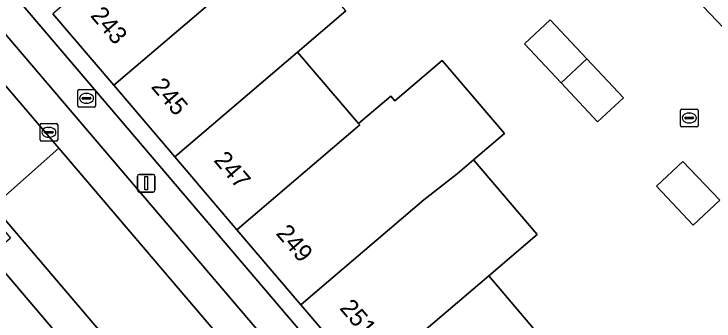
# Model space of a CAD drawing. Extents: x 160377 to 161131, y 383938 to 384853.
# Drawn here: x 160793.29 to 160832.91, y 384600.96 to 384618.33 of the extents above; entities that cross this region are included whole.
import ezdxf

# ---------------------------------------------------------------- set-up
doc = ezdxf.new("R2010")
doc.units = 0
for name, color, linetype in [('IMGEO_Brandkraan', 7, 'Continuous'), ('IMGEO_Erf', 7, 'Continuous'), ('IMGEO_Kolk', 7, 'Continuous'), ('IMGEO_Lichtmast', 7, 'Continuous'), ('IMGEO_Pand', 7, 'Continuous'), ('IMGEO_Pand_nummerreeks', 7, 'Continuous'), ('IMGEO_Parkeervlak_open', 7, 'Continuous'), ('IMGEO_Rijbaan_lokaal_open', 7, 'Continuous'), ('IMGEO_Voetpad_open', 7, 'Continuous')]:
    doc.layers.add(name, color=color, linetype=linetype)

msp = doc.modelspace()

# ---------------------------------------------------------------- linework, layer by layer
at = {"layer": 'IMGEO_Brandkraan'}
for p, q in [((160796.897, 384613.128), (160796.897, 384613.98)), ((160796.972, 384614.054), (160797.824, 384614.054)), ((160797.898, 384613.98), (160797.898, 384613.128)), ((160797.156, 384613.548), (160797.156, 384613.56)), ((160797.594, 384613.511), (160797.196, 384613.511)), ((160797.199, 384613.597), (160797.597, 384613.597)), ((160797.385, 384613.834), (160797.41, 384613.834)), ((160797.64, 384613.56), (160797.64, 384613.548)), ((160797.824, 384613.054), (160796.972, 384613.054)), ((160797.408, 384613.274), (160797.383, 384613.274))]:
    msp.add_line(p, q, dxfattribs=at)
for points in [[(160796.897, 384613.128), (160796.897, 384613.98)], [(160796.972, 384614.054), (160797.824, 384614.054)], [(160797.898, 384613.98), (160797.898, 384613.128)], [(160797.824, 384613.054), (160796.972, 384613.054)]]:
    msp.add_lwpolyline(points, dxfattribs=at)
for centre, radius, start, end in [((160796.974, 384613.978), 0.0765, 91.552, 178.448), ((160796.974, 384613.978), 0.0765, 91.552, 178.448), ((160797.822, 384613.978), 0.0765, 1.552, 88.448), ((160797.822, 384613.978), 0.0765, 1.552, 88.448), ((160797.196, 384613.557), 0.0403, 85.8775, 175.7526), ((160797.193, 384613.547), 0.0366, 178.938, 274.7102), ((160797.597, 384613.554), 0.043, 264.8664, 352.4533), ((160797.601, 384613.559), 0.0386, 1.7309, 96.639), ((160796.974, 384613.13), 0.0765, 181.552, 268.448), ((160796.974, 384613.13), 0.0765, 181.552, 268.448), ((160797.822, 384613.13), 0.0765, 271.552, 358.448), ((160797.822, 384613.13), 0.0765, 271.552, 358.448)]:
    msp.add_arc(centre, radius, start, end, dxfattribs=at)
for centre, major_axis, ratio, start_param, end_param in [((160797.384, 384613.554), (-0.387, 0.002), 0.722429, 4.712389, 7.853982), ((160797.409, 384613.554), (-0.39, 0.002), 0.717154, 1.570796, 4.712389)]:
    msp.add_ellipse(centre, major_axis=major_axis, ratio=ratio, start_param=start_param, end_param=end_param, dxfattribs=at)
at = {"layer": 'IMGEO_Erf'}
for points in [[(160833.843, 384617.123), (160831.52, 384619.574), (160824.251, 384627.226), (160801.53, 384651.456), (160800.708, 384652.298), (160790.092, 384663.593), (160793.987, 384667.241), (160794.108, 384667.114), (160795.06, 384667.972), (160793.805, 384669.319), (160789.658, 384673.773)], [(160812.07, 384618.503), (160809.338, 384616.174), (160812.789, 384612.126), (160814.613, 384613.686), (160814.843, 384613.416), (160817.515, 384615.699), (160821.041, 384611.573), (160819.298, 384610.084), (160822.904, 384605.859), (160820.154, 384603.511), (160823.755, 384599.281), (160828.69, 384593.482), (160827.163, 384592.171), (160827.456, 384590.588), (160828.461, 384585.147), (160829.466, 384579.707), (160833.073, 384580.374)]]:
    msp.add_lwpolyline(points, dxfattribs=at)
for points in [[(160822.179, 384616.635), (160823.637, 384618.004), (160825.708, 384615.798), (160827.778, 384613.592), (160826.32, 384612.223), (160824.249, 384614.429)], [(160831.15, 384609.988), (160833.237, 384607.787), (160831.733, 384606.382), (160829.646, 384608.583)]]:
    msp.add_lwpolyline(points, close=True, dxfattribs=at)
at = {"layer": 'IMGEO_Kolk'}
for p, q in [((160831.005, 384612.018), (160831.005, 384612.87)), ((160831.08, 384612.944), (160831.932, 384612.944)), ((160831.493, 384612.724), (160831.518, 384612.724)), ((160832.006, 384612.87), (160832.006, 384612.018)), ((160831.264, 384612.438), (160831.264, 384612.45)), ((160831.702, 384612.401), (160831.304, 384612.401)), ((160831.307, 384612.487), (160831.705, 384612.487)), ((160831.748, 384612.45), (160831.748, 384612.438)), ((160794.763, 384611.208), (160794.763, 384612.06)), ((160794.838, 384612.134), (160795.69, 384612.134)), ((160795.251, 384611.914), (160795.276, 384611.914)), ((160795.764, 384612.06), (160795.764, 384611.208)), ((160831.932, 384611.944), (160831.08, 384611.944)), ((160831.516, 384612.164), (160831.491, 384612.164)), ((160795.022, 384611.628), (160795.022, 384611.64)), ((160795.46, 384611.591), (160795.062, 384611.591)), ((160795.065, 384611.677), (160795.463, 384611.677)), ((160795.506, 384611.64), (160795.506, 384611.628)), ((160795.69, 384611.134), (160794.838, 384611.134)), ((160795.274, 384611.354), (160795.249, 384611.354))]:
    msp.add_line(p, q, dxfattribs=at)
for points in [[(160831.005, 384612.018), (160831.005, 384612.87)], [(160831.08, 384612.944), (160831.932, 384612.944)], [(160832.006, 384612.87), (160832.006, 384612.018)], [(160794.763, 384611.208), (160794.763, 384612.06)], [(160794.838, 384612.134), (160795.69, 384612.134)], [(160795.764, 384612.06), (160795.764, 384611.208)], [(160831.932, 384611.944), (160831.08, 384611.944)], [(160795.69, 384611.134), (160794.838, 384611.134)]]:
    msp.add_lwpolyline(points, dxfattribs=at)
for centre, radius, start, end in [((160831.082, 384612.868), 0.0765, 91.552, 178.448), ((160831.082, 384612.868), 0.0765, 91.552, 178.448), ((160831.93, 384612.868), 0.0765, 1.552, 88.448), ((160831.93, 384612.868), 0.0765, 1.552, 88.448), ((160831.304, 384612.447), 0.0403, 85.8775, 175.7526), ((160831.301, 384612.437), 0.0366, 178.938, 274.7102), ((160831.705, 384612.444), 0.043, 264.8664, 352.4533), ((160831.709, 384612.449), 0.0386, 1.7309, 96.639), ((160794.84, 384612.058), 0.0765, 91.552, 178.448), ((160794.84, 384612.058), 0.0765, 91.552, 178.448), ((160795.688, 384612.058), 0.0765, 1.552, 88.448), ((160795.688, 384612.058), 0.0765, 1.552, 88.448), ((160831.082, 384612.02), 0.0765, 181.552, 268.448), ((160831.082, 384612.02), 0.0765, 181.552, 268.448), ((160831.93, 384612.02), 0.0765, 271.552, 358.448), ((160831.93, 384612.02), 0.0765, 271.552, 358.448), ((160795.062, 384611.637), 0.0403, 85.8775, 175.7526), ((160795.059, 384611.627), 0.0366, 178.938, 274.7102), ((160795.463, 384611.634), 0.043, 264.8664, 352.4533), ((160795.467, 384611.639), 0.0386, 1.7309, 96.639), ((160794.84, 384611.21), 0.0765, 181.552, 268.448), ((160794.84, 384611.21), 0.0765, 181.552, 268.448), ((160795.688, 384611.21), 0.0765, 271.552, 358.448), ((160795.688, 384611.21), 0.0765, 271.552, 358.448)]:
    msp.add_arc(centre, radius, start, end, dxfattribs=at)
for centre, major_axis, ratio, start_param, end_param in [((160831.492, 384612.444), (-0.387, 0.002), 0.722429, 4.712389, 7.853982), ((160831.517, 384612.444), (-0.39, 0.002), 0.717154, 1.570796, 4.712389), ((160795.25, 384611.634), (-0.387, 0.002), 0.722429, 4.712389, 7.853982), ((160795.275, 384611.634), (-0.39, 0.002), 0.717154, 1.570796, 4.712389)]:
    msp.add_ellipse(centre, major_axis=major_axis, ratio=ratio, start_param=start_param, end_param=end_param, dxfattribs=at)
at = {"layer": 'IMGEO_Lichtmast'}
for p, q in [((160800.273, 384608.35), (160800.273, 384609.15)), ((160800.273, 384609.15), (160800.273, 384608.35)), ((160800.373, 384609.25), (160801.163, 384609.25)), ((160801.163, 384609.25), (160800.373, 384609.25)), ((160801.263, 384609.15), (160801.263, 384608.35)), ((160801.263, 384608.35), (160801.263, 384609.15)), ((160801.163, 384608.25), (160800.373, 384608.25)), ((160800.373, 384608.25), (160801.163, 384608.25))]:
    msp.add_line(p, q, dxfattribs=at)
msp.add_lwpolyline([(160800.693, 384609.125), (160800.843, 384609.125), (160800.843, 384608.375), (160800.693, 384608.375), (160800.693, 384609.125)], dxfattribs=at)
for centre, start, end in [((160800.373, 384609.15), 90, 180), ((160800.373, 384609.15), 90, 180), ((160801.163, 384609.15), 0, 90), ((160801.163, 384609.15), 360, 90), ((160800.373, 384608.35), 180, 270), ((160800.373, 384608.35), 180, 270), ((160801.163, 384608.35), 270, 0), ((160801.163, 384608.35), 270, 0)]:
    msp.add_arc(centre, 0.1, start, end, dxfattribs=at)
at = {"layer": 'IMGEO_Pand'}
for points in [[(160858.085, 384639.931), (160862.614, 384644.777), (160866.805, 384649.701), (160870.942, 384654.561), (160867.062, 384657.841), (160860.292, 384649.887), (160837.044, 384625.24), (160835.628, 384623.788), (160831.52, 384619.574), (160833.843, 384617.123), (160835.615, 384618.886), (160837.502, 384620.763), (160844.084, 384627.312), (160844.914, 384626.536), (160852.762, 384635.761), (160853.557, 384635.085)], [(160805.887, 384620.221), (160808.619, 384622.55), (160805.167, 384626.598), (160802.436, 384624.269), (160795.497, 384618.345), (160798.948, 384614.297)], [(160809.338, 384616.174), (160812.07, 384618.503), (160808.619, 384622.55), (160805.887, 384620.221), (160798.948, 384614.297), (160802.399, 384610.25)], [(160823.637, 384618.004), (160822.179, 384616.635), (160824.249, 384614.429), (160825.708, 384615.798)], [(160812.854, 384612.05), (160812.789, 384612.126), (160809.338, 384616.174), (160802.399, 384610.25), (160805.909, 384606.122)], [(160816.489, 384607.817), (160818.369, 384609.291), (160819.298, 384610.084), (160821.041, 384611.573), (160817.515, 384615.699), (160814.843, 384613.416), (160814.613, 384613.686), (160812.789, 384612.126), (160812.854, 384612.05), (160805.909, 384606.122), (160809.528, 384601.874), (160809.802, 384602.108)], [(160825.708, 384615.798), (160824.249, 384614.429), (160826.32, 384612.223), (160827.778, 384613.592)], [(160820.154, 384603.511), (160822.904, 384605.859), (160819.298, 384610.084), (160818.369, 384609.291), (160816.489, 384607.817), (160809.802, 384602.108), (160809.528, 384601.874), (160813.196, 384597.57), (160813.453, 384597.789)], [(160831.15, 384609.988), (160829.646, 384608.583), (160831.733, 384606.382), (160833.237, 384607.787)], [(160823.755, 384599.281), (160820.154, 384603.511), (160813.453, 384597.789), (160813.196, 384597.57), (160816.799, 384593.342)]]:
    msp.add_lwpolyline(points, close=True, dxfattribs=at)
at = {"layer": 'IMGEO_Parkeervlak_open'}
for points in [[(160749.03, 384665.578), (160795.82, 384610.729), (160804.54, 384600.506), (160810.989, 384592.947)], [(160812.448, 384594.132), (160752.443, 384664.534)], [(160806.649, 384590.394), (160805.962, 384591.216), (160805.813, 384591.386), (160800.781, 384597.292), (160792.118, 384607.459), (160763.891, 384640.584)], [(160764.518, 384636.892), (160774.881, 384624.714), (160776.07, 384625.726), (160777.163, 384624.482), (160775.954, 384623.453), (160790.977, 384605.8), (160792.143, 384606.753), (160793.091, 384605.648), (160791.95, 384604.656), (160798.979, 384596.397), (160800.006, 384597.358), (160801.093, 384596.179), (160799.972, 384595.231), (160803.397, 384591.205)]]:
    msp.add_lwpolyline(points, dxfattribs=at)
at = {"layer": 'IMGEO_Rijbaan_lokaal_open'}
for points in [[(160749.03, 384665.578), (160748.341, 384666.363), (160748.316, 384666.394), (160744.525, 384663.186), (160745.67, 384661.89), (160758.652, 384646.689), (160763.891, 384640.584), (160792.118, 384607.459), (160795.82, 384610.729)], [(160795.82, 384610.729), (160792.118, 384607.459), (160800.781, 384597.292), (160804.54, 384600.506)]]:
    msp.add_lwpolyline(points, close=True, dxfattribs=at)
at = {"layer": 'IMGEO_Voetpad_open'}
for points in [[(160818.812, 384581.761), (160816.984, 384591.607), (160750.44, 384669.667), (160747.56, 384667.294), (160747.984, 384666.807), (160748.316, 384666.394), (160748.341, 384666.363), (160749.03, 384665.578)], [(160750.44, 384669.667), (160816.984, 384591.607), (160818.812, 384581.761), (160824.919, 384548.707), (160825.745, 384548.894), (160824.794, 384554.889), (160824.197, 384557.807), (160823.508, 384561.776), (160822.498, 384567.216), (160821.489, 384572.655), (160820.48, 384578.095), (160819.47, 384583.535), (160818.461, 384588.975), (160817.887, 384592.065), (160816.799, 384593.342), (160813.196, 384597.57), (160809.528, 384601.874), (160805.909, 384606.122), (160802.399, 384610.25), (160798.948, 384614.297), (160795.497, 384618.345)], [(160752.443, 384664.534), (160812.448, 384594.132)], [(160803.397, 384591.205), (160799.972, 384595.231), (160798.979, 384596.397), (160791.95, 384604.656), (160790.977, 384605.8), (160775.954, 384623.453), (160774.881, 384624.714), (160764.518, 384636.892)]]:
    msp.add_lwpolyline(points, dxfattribs=at)

# ---------------------------------------------------------------- texts
at = {"layer": 'IMGEO_Pand_nummerreeks'}
for s, rotation, p in [('243', 310.4506, (160797.574, 384618.22)), ('245', 310.4506, (160801.009, 384614.191)), ('247', 310.3771, (160804.552, 384610.033)), ('249', 310.422, (160808.074, 384605.894)), ('251', 310.4334, (160811.677, 384601.667))]:
    msp.add_text(s, height=1, rotation=rotation, dxfattribs=at).set_placement(p)

doc.saveas('drawing.dxf')
